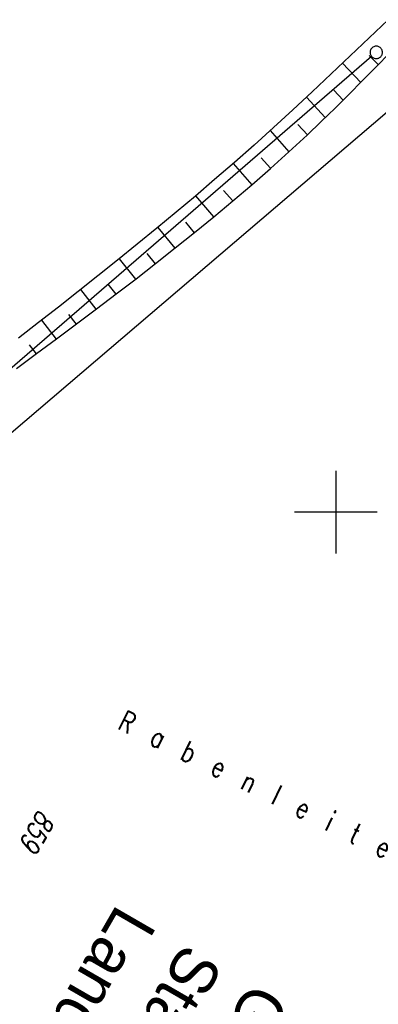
# Model space of a CAD drawing. Extents: x 510526 to 513920, y 467229 to 478797.
# Tile 402 of 467: x 512662 to 512705, y 476541 to 476660. Entities that reach past the tile are written whole.
import ezdxf

# ---------------------------------------------------------------- set-up
doc = ezdxf.new("R2010")
doc.units = 0
doc.header["$LTSCALE"] = 10
doc.header["$MEASUREMENT"] = 0
doc.linetypes.add('LT00', pattern=[0])
doc.layers.get('0').update_dxf_attribs({"linetype": 'LT00'})
for name, color, linetype in [('--WASSER_NUTZUNG', 180, 'Continuous'), ('DFK_BES-NAME', 255, 'LT00'), ('DFK_FLUR_NR', 250, 'LT00'), ('DFK_GZPKT', 250, 'LT00'), ('DFK_KATASTER', 250, 'LT00'), ('GRENZNAME', 250, 'Continuous'), ('V88_BOESCH', 250, 'LT00'), ('V88_BOSCHUNG', 250, 'LT00'), ('V88_RASTER', 250, 'LT00')]:
    doc.layers.add(name, color=color, linetype=linetype)
doc.styles.get("Standard").update_dxf_attribs({"font": 'romans.shx'})
doc.styles.add('UNIR-H', font='unir_h.shx', dxfattribs={"width": 0.8})

# ---------------------------------------------------------------- blocks, each defined once
blk = doc.blocks.new('SYMB7010')
at = {"color": 0, "linetype": 'ByBlock'}
for points in [[(-0.031408, 0.499213), (-0.093728, 0.49134), (-0.15457, 0.475719), (-0.212975, 0.452595), (-0.268021, 0.422333), (-0.31884, 0.385411), (-0.36463, 0.342411), (-0.40467, 0.29401), (-0.438329, 0.240973), (-0.465074, 0.184136), (-0.484486, 0.124395), (-0.496256, 0.062692), (-0.5002, 0)], [(-0.5002, 0), (-0.496256, -0.062692), (-0.484486, -0.124395), (-0.465075, -0.184136), (-0.438329, -0.240973), (-0.404671, -0.29401), (-0.36463, -0.342411), (-0.31884, -0.385411), (-0.268021, -0.422333), (-0.212975, -0.452595), (-0.154571, -0.475719), (-0.093728, -0.49134), (-0.031408, -0.499213), (0.031408, -0.499213)], [(0.5002, 0), (0.496256, 0.062692), (0.484485, 0.124395), (0.465074, 0.184136), (0.438329, 0.240973), (0.40467, 0.29401), (0.36463, 0.342411), (0.31884, 0.385411), (0.268021, 0.422333), (0.212975, 0.452595), (0.15457, 0.475719), (0.093728, 0.49134), (0.031408, 0.499213), (-0.031408, 0.499213)], [(0.031408, -0.499213), (0.093728, -0.491341), (0.15457, -0.475719), (0.212975, -0.452595), (0.268021, -0.422333), (0.31884, -0.385411), (0.36463, -0.342411), (0.404671, -0.294011), (0.438329, -0.240974), (0.465075, -0.184136), (0.484486, -0.124395), (0.496256, -0.062692), (0.500201, 0)]]:
    blk.add_lwpolyline(points, dxfattribs=at)
blk = doc.blocks.new('SYMB7250')
at = {"color": 0, "linetype": 'ByBlock'}
for points in [[(-0.25, 0.28), (-0.208333, 0.308889), (-0.166667, 0.331111), (-0.125, 0.34), (-0.083333, 0.331111), (-0.041667, 0.308889), (0, 0.28)], [(0, 0.28), (0.041667, 0.251111), (0.083333, 0.228889), (0.125, 0.22), (0.166667, 0.228889), (0.208333, 0.251111), (0.25, 0.28)], [(-0.74, 0), (-0.698333, 0.028889), (-0.656667, 0.051111), (-0.615, 0.06), (-0.573333, 0.051111), (-0.531667, 0.028889), (-0.49, 0)], [(-0.49, 0), (-0.448333, -0.028889), (-0.406667, -0.051111), (-0.365, -0.06), (-0.323333, -0.051111), (-0.281667, -0.028889), (-0.24, 0)], [(0.24, 0), (0.281667, 0.028889), (0.323333, 0.051111), (0.365, 0.06), (0.406667, 0.051111), (0.448333, 0.028889), (0.49, 0)], [(0.49, 0), (0.531667, -0.028889), (0.573333, -0.051111), (0.615, -0.06), (0.656667, -0.051111), (0.698333, -0.028889), (0.74, 0)], [(-0.25, -0.28), (-0.208333, -0.251111), (-0.166667, -0.228889), (-0.125, -0.22), (-0.083333, -0.228889), (-0.041667, -0.251111), (0, -0.28)], [(0, -0.28), (0.041667, -0.308889), (0.083333, -0.331111), (0.125, -0.34), (0.166667, -0.331111), (0.208333, -0.308889), (0.25, -0.28)]]:
    blk.add_lwpolyline(points, dxfattribs=at)

msp = doc.modelspace()

# ---------------------------------------------------------------- linework, layer by layer
at = {"layer": 'DFK_KATASTER'}
for p, q in [((512704.31, 476655.08), (512653.99, 476611.49)), ((512658.27, 476607.45), (512708.75, 476650.57))]:
    msp.add_line(p, q, dxfattribs=at)
at = {"layer": 'V88_BOESCH'}
for points in [[(512706.32, 476659.52), (512704.04, 476657.32), (512701.74, 476655.14), (512699.44, 476652.96), (512697.13, 476650.79), (512694.81, 476648.63), (512692.47, 476646.5), (512690.12, 476644.37), (512687.75, 476642.27), (512685.36, 476640.19), (512683.05, 476638.21), (512680.72, 476636.25), (512678.38, 476634.31), (512676.02, 476632.38), (512673.65, 476630.47), (512671.27, 476628.57), (512668.88, 476626.68), (512666.49, 476624.79), (512664.08, 476622.91), (512661.68, 476621.04)], [(512661.44, 476617.36), (512663.85, 476619.16), (512666.27, 476620.96), (512668.68, 476622.76), (512671.09, 476624.57), (512673.48, 476626.39), (512675.87, 476628.22), (512678.24, 476630.07), (512680.6, 476631.93), (512682.94, 476633.8), (512685.26, 476635.7), (512687.57, 476637.62), (512689.84, 476639.57), (512692.1, 476641.54), (512694.32, 476643.55), (512696.52, 476645.58), (512698.22, 476647.2), (512699.9, 476648.84), (512701.57, 476650.49), (512703.22, 476652.16), (512704.87, 476653.84), (512706.5, 476655.53)]]:
    msp.add_lwpolyline(points, dxfattribs=at)
at = {"layer": 'V88_BOSCHUNG'}
for p, q in [((512704.04, 476655.2), (512705.11, 476654.09)), ((512700.81, 476654.25), (512703, 476651.94)), ((512699.76, 476651), (512700.88, 476649.81)), ((512696.45, 476650.16), (512698.73, 476647.7)), ((512692.05, 476646.12), (512694.34, 476643.57)), ((512695.4, 476646.87), (512696.56, 476645.62)), ((512690.97, 476642.83), (512692.11, 476641.56)), ((512687.59, 476642.13), (512689.84, 476639.57)), ((512686.45, 476638.89), (512687.55, 476637.61)), ((512683.07, 476638.23), (512685.24, 476635.68)), ((512678.49, 476634.4), (512680.55, 476631.89)), ((512681.85, 476635.04), (512682.91, 476633.78)), ((512673.84, 476630.62), (512675.82, 476628.18)), ((512677.18, 476631.27), (512678.19, 476630.03)), ((512672.47, 476627.55), (512673.43, 476626.35)), ((512669.16, 476626.9), (512671.03, 476624.53)), ((512667.72, 476623.89), (512668.63, 476622.72)), ((512664.45, 476623.2), (512666.23, 476620.93)), ((512662.95, 476620.24), (512663.82, 476619.13))]:
    msp.add_line(p, q, dxfattribs=at)
at = {"layer": 'V88_RASTER'}
for p, q in [((512700, 476605), (512700, 476595)), ((512705, 476600), (512695, 476600))]:
    msp.add_line(p, q, dxfattribs=at)

# ---------------------------------------------------------------- block references
at = {"layer": '--WASSER_NUTZUNG', "xscale": 9.999999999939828, "yscale": 10.00000000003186, "zscale": 10, "rotation": 251.2882999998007}
msp.add_blockref('SYMB7250', (512656.66, 476630.92), dxfattribs=at)
at = {"layer": 'DFK_GZPKT', "xscale": 1.499999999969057, "yscale": 1.5, "zscale": 1.5, "rotation": 251.2881100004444}
msp.add_blockref('SYMB7010', (512704.88, 476655.57), dxfattribs=at)

# ---------------------------------------------------------------- texts
at = {"layer": 'DFK_BES-NAME', "width": 0.75}
msp.add_text('R  a  b  e  n  l  e  i  t  e', height=2.5, rotation=-26.0055, dxfattribs=at).set_placement((512673.52, 476573.88))
at = {"layer": 'DFK_FLUR_NR', "oblique": 13.754, "width": 0.75}
msp.add_text('859', height=2.5, rotation=239.9697, dxfattribs=at).set_placement((512664.16, 476564.2))
at = {"layer": 'GRENZNAME', "insert": (512694.62, 476540.65), "char_height": 5.6, "width": 89.3696, "attachment_point": 1, "rotation": 239.9697, "style": 'UNIR-H'}
msp.add_mtext('{\\W1;Gemarkung: Diendorf\\PStadt: Nabburg\\PLandkreis: Schwandorf}', dxfattribs=at)

doc.saveas('drawing.dxf')
